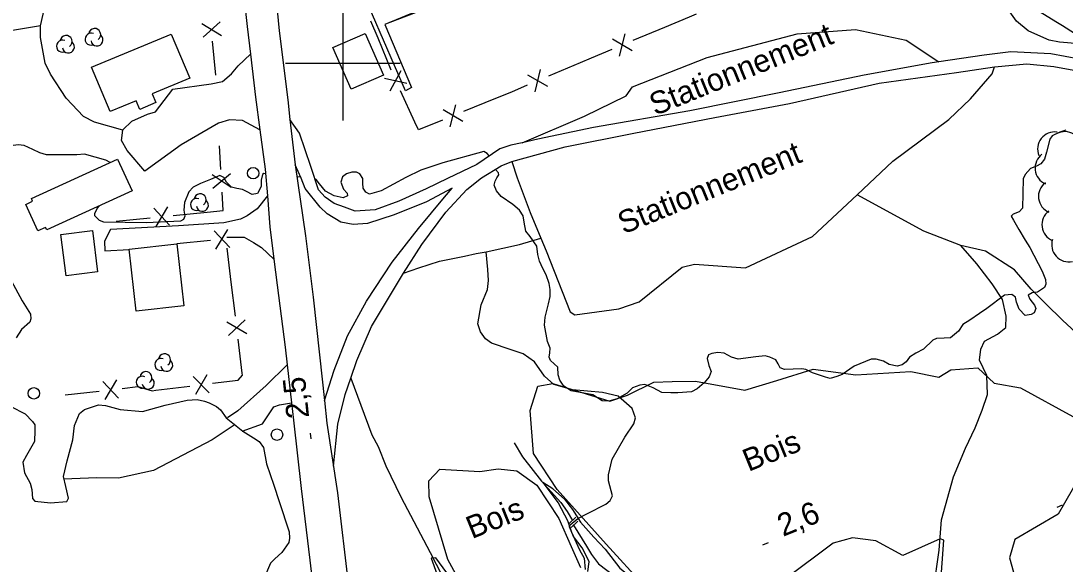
# Model space of a CAD drawing. Extents: x 362852 to 366875, y 5563573 to 5566479.
# Drawn here: x 363543.8 to 363726, y 5564712.5 to 5564807.4 of the extents above; entities that cross this region are included whole.
import ezdxf

# ---------------------------------------------------------------- set-up
doc = ezdxf.new("R2010")
doc.units = 0
for name, color, linetype in [('Niveau 19', 7, 'Continuous'), ('Niveau 2', 7, 'Continuous'), ('Niveau 21', 7, 'Continuous'), ('Niveau 22', 7, 'Continuous'), ('Niveau 26', 7, 'Continuous'), ('Niveau 3', 7, 'Continuous'), ('Niveau 31', 7, 'Continuous'), ('Niveau 36', 7, 'Continuous'), ('Niveau 37', 7, 'Continuous'), ('Niveau 4', 7, 'Continuous'), ('Niveau 44', 7, 'Continuous'), ('Niveau 52', 7, 'Continuous'), ('Niveau 61', 7, 'Continuous')]:
    doc.layers.add(name, color=color, linetype=linetype)

msp = doc.modelspace()

# ---------------------------------------------------------------- linework, layer by layer
at = {"layer": 'Niveau 19'}
for points in [[(363728.47, 5564800.71), (363723.52, 5564801.64), (363716.54, 5564801.95), (363711.84, 5564801.41), (363703.95, 5564800.23), (363702.79, 5564800.06), (363690.91, 5564797.87), (363676.11, 5564794.8), (363660.55, 5564791.64), (363643.7, 5564788.75), (363634.01, 5564786.72), (363631.29, 5564786.1), (363629.3, 5564785.64), (363627.41, 5564785), (363623.38, 5564782.27), (363618.25, 5564779.86), (363614.56, 5564778.02), (363609.75, 5564775.88), (363605.65, 5564774.39), (363602.14, 5564774.15), (363600.26, 5564774.84), (363598.49, 5564775.48), (363596.92, 5564776.61), (363595.77, 5564777.88), (363594.42, 5564781.92), (363592.42, 5564787.77), (363590.78, 5564790.15)], [(363561.62, 5564788.29), (363561.63, 5564788.35), (363563.2, 5564789.87), (363565.92, 5564791.1), (363567.31, 5564791.46), (363570.36, 5564795.42), (363577.01, 5564796.4), (363579, 5564796.77), (363580.56, 5564798.11), (363581.74, 5564799.53), (363583.87, 5564801.57)], [(363598.35, 5564729.64), (363599.15, 5564736.94), (363600.42, 5564742.11), (363601.39, 5564744.98), (363602.44, 5564748.09), (363605, 5564754.02), (363610.6, 5564763.3), (363613.75, 5564768.32), (363617.94, 5564773.94), (363621.64, 5564777.9), (363624.21, 5564779.99), (363627.63, 5564782.04), (363629.47, 5564782.79), (363638.79, 5564785.38), (363650.75, 5564787.76), (363664.91, 5564790.51), (363677.93, 5564792.94), (363693.55, 5564796.47), (363707.02, 5564798.36), (363713.69, 5564799.37), (363719.33, 5564799.88), (363724.04, 5564799.4), (363731.34, 5564798.09)], [(363585.52, 5564788.37), (363582.51, 5564789.95), (363580.22, 5564790.1), (363578.29, 5564789.53), (363571.79, 5564785.75), (363565.47, 5564781.14), (363562.4, 5564784.73), (363561.4, 5564786.5), (363561.62, 5564788.29)], [(363596.8, 5564741.06), (363598.47, 5564746.4), (363600.8, 5564752.38), (363604.12, 5564758.4), (363608.58, 5564765.22), (363613.2, 5564771.14), (363617.72, 5564776.58), (363619.07, 5564778.15), (363614.57, 5564775.79), (363608.94, 5564773.5), (363604.32, 5564771.96), (363601.81, 5564771.84), (363599.62, 5564772.21), (363597.25, 5564773.68), (363596.05, 5564774.83), (363593.42, 5564778.08), (363592.71, 5564779.91), (363591.68, 5564782.26)], [(363586.83, 5564776.83), (363585.05, 5564774.54), (363583.29, 5564773.32), (363582.15, 5564772.72), (363579.26, 5564772.09), (363571.36, 5564771.58), (363559.5, 5564770.95), (363558.41, 5564768.92), (363558.5, 5564767.21), (363562.75, 5564767.43)], [(363579.75, 5564769.63), (363582.77, 5564769.59), (363584.4, 5564768.7), (363585.79, 5564767.78), (363587.98, 5564765.78)], [(363590.28, 5564747.31), (363586.6, 5564743.7), (363581.7, 5564739.29), (363579.86, 5564738.04)], [(363582.43, 5564735.72), (363585.98, 5564737.01), (363587.96, 5564739.96), (363588.96, 5564740.35), (363591.06, 5564740.69)]]:
    msp.add_lwpolyline(points, dxfattribs=at)
at = {"layer": 'Niveau 2'}
for points in [[(363754.44, 5564853.14), (363754.66, 5564852.67), (363754.98, 5564850.68), (363754.94, 5564849.54), (363747.95, 5564830.7), (363745.24, 5564821.57), (363740.04, 5564810.45), (363736.2, 5564805.03), (363735.06, 5564804.17), (363734.06, 5564803.57), (363732.79, 5564803.16), (363731.89, 5564803.09), (363724.98, 5564803.63), (363723.2, 5564804), (363721.74, 5564804.64), (363719.56, 5564805.66), (363717.5, 5564807.3), (363716.61, 5564808.55), (363715.32, 5564810.57), (363714.41, 5564812.44), (363713.81, 5564814.62), (363713.57, 5564816.52), (363713.7, 5564817.43)], [(363671.02, 5564825.77), (363668.6, 5564823.82), (363664.45, 5564822.39), (363662.7, 5564822.4), (363655.41, 5564823.4), (363653.83, 5564823.43), (363652.89, 5564823.16), (363648.62, 5564821.43), (363643.48, 5564819.83), (363636.49, 5564817.27), (363629.52, 5564814.41), (363619.17, 5564810.63), (363612.76, 5564808.81), (363608.18, 5564807.07), (363608.11, 5564807.06)], [(363726.09, 5564788.3), (363725.06, 5564787.93), (363723.75, 5564787.32), (363723.32, 5564786.7), (363722.71, 5564784.44), (363722.4, 5564783.24), (363721.75, 5564782.41), (363720.97, 5564782.02), (363719.96, 5564781.59), (363719.04, 5564780.52), (363718.65, 5564779.79), (363718.55, 5564774.68), (363717.96, 5564774), (363716.93, 5564773.62), (363716.57, 5564773.29), (363716.99, 5564772.59), (363717.92, 5564770.97), (363719.03, 5564769.06), (363719.83, 5564767.77), (363721.99, 5564763.67), (363722.59, 5564762.23), (363722.64, 5564761.38), (363722.37, 5564760.83), (363721.15, 5564760), (363720.21, 5564759.86), (363719.56, 5564759.46), (363719.85, 5564758.77), (363720.66, 5564757.73), (363720.86, 5564757.12), (363720.6, 5564756.39), (363720.09, 5564756.12), (363719.04, 5564755.93), (363717.95, 5564757.03), (363717.52, 5564758.23), (363717.32, 5564759.14), (363716.7, 5564759.57), (363715.43, 5564759.48), (363712.35, 5564757.12), (363711.08, 5564756.27), (363709.37, 5564755.12), (363708.13, 5564754.35), (363707.38, 5564753.16), (363705.99, 5564752.01), (363704.88, 5564751.98), (363703.53, 5564751.91), (363702.91, 5564751.59), (363701.31, 5564750.04), (363699.97, 5564749.36), (363698.84, 5564748.63), (363698.24, 5564747.82), (363697.59, 5564747.29), (363696.67, 5564747.09), (363695.32, 5564747.34), (363694.32, 5564747.92), (363693.03, 5564748.32), (363692.15, 5564748.32), (363689.17, 5564747.07), (363687.09, 5564745.63), (363686.18, 5564745.25), (363685, 5564744.95), (363684.16, 5564745.16), (363681.91, 5564745.9), (363680.78, 5564746.49), (363680.04, 5564746.62), (363677.03, 5564746.48), (363676.28, 5564746.79), (363675.93, 5564747.46), (363675.52, 5564748.16), (363674.49, 5564748.67), (363673.65, 5564748.88), (363672.03, 5564748.7), (363668.96, 5564748.29), (363667.79, 5564748.67), (363666.52, 5564749.33), (363665.39, 5564749.48), (363664.34, 5564749.29), (363663.76, 5564749.04), (363663.53, 5564748.39), (363663.84, 5564747.2), (363664.24, 5564746.12), (363663.92, 5564745.23), (363663, 5564744.16), (363661.82, 5564743.1), (363660.83, 5564742.62), (363658.41, 5564742.42), (363657.22, 5564742.42), (363655.62, 5564742.5), (363654.15, 5564743.32), (363652.66, 5564743.88), (363651.78, 5564743.76), (363650.53, 5564743.3)], [(363559.42, 5564782.62), (363558.65, 5564783.02), (363554.95, 5564784.09), (363553.62, 5564783.97), (363548.29, 5564783.99), (363547.15, 5564784.32), (363545.9, 5564784.92), (363544.42, 5564785.62), (363543.37, 5564785.74), (363539.06, 5564785.12), (363537.1, 5564784.86), (363535.78, 5564784.86)], [(363625.56, 5564783.75), (363625.2, 5564784.24), (363624.58, 5564784.54), (363617.44, 5564782.61), (363613.61, 5564781.31), (363610.96, 5564780.01), (363606.68, 5564777.71), (363604.67, 5564777.12), (363604.02, 5564777.47), (363603.55, 5564778.15), (363603.5, 5564779.01), (363603.46, 5564779.86), (363602.94, 5564780.65), (363602.37, 5564780.97), (363601.56, 5564780.95), (363600.61, 5564780.67), (363599.91, 5564780.12), (363599.67, 5564779.21), (363600.13, 5564777.96), (363600.73, 5564777.28), (363600.8, 5564776.81), (363600.05, 5564776.49), (363598.47, 5564776.83), (363596.95, 5564777.63), (363595.9, 5564778.94), (363595.33, 5564779.7), (363595.14, 5564779.76)], [(363586.51, 5564780.67), (363586.22, 5564780.7), (363585.97, 5564780.53), (363585.75, 5564779.56), (363585.73, 5564778.43), (363585.11, 5564777.23), (363584.17, 5564777.08), (363583.22, 5564777.56), (363582.49, 5564777.94), (363581.49, 5564778.09), (363580.58, 5564778.33), (363579.71, 5564779.22), (363579.24, 5564780.02), (363578.54, 5564780.35), (363576.94, 5564779.68), (363575.17, 5564779), (363573.88, 5564778.33), (363573.16, 5564777.53), (363572.38, 5564775.64), (363572.25, 5564774.33), (363572.44, 5564773.28), (363572.19, 5564772.68), (363571.68, 5564772.4), (363565.74, 5564772.1), (363558.3, 5564772.23), (363557.55, 5564772.54), (363556.72, 5564773.32), (363556.72, 5564773.76)], [(363592.63, 5564780.1), (363591.99, 5564780.16)], [(363650.53, 5564743.3), (363649.62, 5564742.35), (363647.84, 5564741.36), (363646.39, 5564740.94), (363645.24, 5564741.01), (363644.44, 5564741.56), (363643.6, 5564742.08), (363639.82, 5564742.75), (363638.53, 5564743.58), (363637.85, 5564744.61), (363637.57, 5564745.56), (363637.51, 5564746.91), (363636.21, 5564748.05), (363635.97, 5564748.64), (363636.09, 5564749.38), (363636.17, 5564750.23), (363635.68, 5564751.4), (363635.17, 5564754.25), (363635.29, 5564755.61), (363635.86, 5564757.98), (363636.15, 5564759.23), (363636.18, 5564760.49), (363636.01, 5564761.49), (363635.49, 5564763.02), (363634.89, 5564764.15), (363634.3, 5564765.4), (363633.99, 5564766.59), (363633.83, 5564768.02), (363632.68, 5564769.73), (363631.91, 5564770.66), (363631.63, 5564772.23), (363631.47, 5564773.35), (363630.81, 5564774.32), (363629.63, 5564775.33), (363627.63, 5564776.68), (363626.82, 5564777.72), (363626.42, 5564778.68), (363626.56, 5564779.36), (363626.86, 5564779.99), (363627.21, 5564780.51), (363627.13, 5564780.85), (363626.64, 5564781.44)], [(363556.72, 5564773.76), (363557.17, 5564774.63), (363557.54, 5564775.1)], [(363542.13, 5564762.06), (363544.07, 5564758.49), (363545.49, 5564756.14), (363545.57, 5564755.36), (363545.38, 5564754.77), (363543.92, 5564753.47), (363543.02, 5564752.03)], [(363542.1, 5564740.04), (363544.58, 5564738.77), (363545.84, 5564737.41), (363546.27, 5564736.84), (363546.3, 5564735.85), (363546.23, 5564733.94), (363544.82, 5564731.47), (363544.18, 5564730.32), (363544.47, 5564728.44), (363545.46, 5564726.66), (363545.75, 5564725.53), (363545.86, 5564723.94), (363546.29, 5564723.5), (363548.99, 5564723.19), (363551.83, 5564723.44), (363552.15, 5564724.02), (363551.67, 5564726.07), (363551.26, 5564727.78), (363551.91, 5564730.56), (363552.88, 5564734.23), (363553.22, 5564736.69), (363554.09, 5564738.81)], [(363554.09, 5564738.81), (363554.91, 5564739.53), (363557.35, 5564740.3), (363558.58, 5564740.19), (363561.18, 5564739.53), (363565.04, 5564739.14), (363569.02, 5564740.25), (363572.86, 5564741.11), (363574.61, 5564741.28), (363575.86, 5564740.99), (363576.67, 5564740.7), (363577.94, 5564740.05), (363578.63, 5564739.46), (363579.65, 5564738.07), (363582.58, 5564735.73), (363584.44, 5564734.57), (363585.41, 5564733.91), (363586.17, 5564732.85), (363586.66, 5564730.04), (363587.99, 5564726.28), (363588.92, 5564723.47), (363590.64, 5564718.17), (363590.67, 5564717.06), (363590.57, 5564716.26), (363589.34, 5564714.56), (363588.12, 5564713.42), (363587.38, 5564712.67), (363586.06, 5564709.54)], [(363636.63, 5564725.64), (363634.9, 5564726.75), (363637.53, 5564723.2), (363639.19, 5564720.13), (363639.86, 5564718.09), (363641.29, 5564715), (363642.1, 5564713.52), (363642.28, 5564711.59)], [(363636.63, 5564725.64), (363638.69, 5564723.87), (363640.07, 5564722.07), (363641.45, 5564719.83), (363643.79, 5564717.24), (363645.75, 5564715.11), (363648.33, 5564711.81), (363652.09, 5564708.81), (363654.31, 5564705.92), (363654.67, 5564704.63), (363656.05, 5564702.39), (363659.37, 5564697.89), (363663.56, 5564693), (363665.06, 5564691.07), (363666.65, 5564690.86), (363668.85, 5564690.84), (363673.17, 5564691.15), (363676.86, 5564692.07), (363678.07, 5564692.46)], [(363618.16, 5564710.99), (363616.24, 5564713.63), (363615.4, 5564713.53), (363617.64, 5564707.45)]]:
    msp.add_lwpolyline(points, dxfattribs=at)
at = {"layer": 'Niveau 21'}
for points in [[(363582.22, 5564816.26), (363583.31, 5564806.38), (363583.87, 5564801.57), (363584.76, 5564794.05), (363585.52, 5564788.37), (363586.44, 5564781.45), (363586.83, 5564776.83), (363587.28, 5564771.38), (363587.98, 5564765.78), (363588.56, 5564761.2), (363589.91, 5564750.42), (363590.28, 5564747.31), (363591.06, 5564740.69), (363591.41, 5564737.67), (363592.73, 5564725.7), (363594.27, 5564713.2), (363595.79, 5564699.74)], [(363588.39, 5564811.13), (363588.92, 5564805.63), (363590.39, 5564793.6), (363590.78, 5564790.15), (363591.68, 5564782.26), (363593.48, 5564769.86), (363594.81, 5564759.13), (363595.93, 5564749.06), (363596.8, 5564741.06), (363597.23, 5564737.1), (363599.05, 5564724.93), (363600.99, 5564708.64)]]:
    msp.add_lwpolyline(points, dxfattribs=at)
at = {"layer": 'Niveau 22'}
for points in [[(363659.83, 5564829.22), (363645.76, 5564823.18), (363631.94, 5564817.3), (363618.63, 5564811.44), (363607.32, 5564806.73), (363611.99, 5564795.76), (363610.92, 5564795.18), (363605.16, 5564808.45), (363601.49, 5564817.34), (363601.49, 5564817.34), (363601.42, 5564817.5), (363602.58, 5564817.86), (363605.44, 5564810.76), (363605.44, 5564810.76), (363609.54, 5564809.04), (363615.11, 5564811.38), (363613.7, 5564814.03)], [(363561.62, 5564788.29), (363556.7, 5564789.66), (363554.75, 5564790.68), (363551.75, 5564793.85), (363549.03, 5564798.05), (363548.08, 5564799.99), (363547.24, 5564804.48), (363547.24, 5564806.51), (363548.39, 5564811.37), (363550.95, 5564813.8), (363555.85, 5564816.42), (363565.8, 5564820.19), (363573.67, 5564822.43), (363578.66, 5564823.43), (363581.5, 5564824.3)], [(363547.24, 5564806.51), (363541.68, 5564805.57), (363538.04, 5564804.41), (363531.27, 5564799.81), (363526.63, 5564796.3), (363524.23, 5564794.49), (363521.82, 5564792.94)], [(363794.7, 5564710.69), (363786.04, 5564718.13), (363783.11, 5564719.94), (363778.76, 5564722.64), (363776.41, 5564723.35), (363769.96, 5564725.38), (363759.48, 5564730.57), (363749.63, 5564738.11), (363748.84, 5564738.71), (363739.34, 5564744.69), (363732.67, 5564748.85), (363731.54, 5564749.55), (363725.56, 5564755.03), (363722.55, 5564757.99), (363720.05, 5564760.51), (363717.17, 5564763.92), (363712.11, 5564767.14), (363707.78, 5564768.15), (363701.33, 5564770.67), (363689.7, 5564777.01)], [(363610.6, 5564763.3), (363613.26, 5564764.24), (363616.88, 5564765.4), (363621.24, 5564766.31), (363623.24, 5564766.77), (363624.98, 5564767.06), (363627.92, 5564767.71), (363630.82, 5564768.35), (363634.54, 5564769.44)], [(363692.69, 5564684.24), (363694.23, 5564687.08), (363697.86, 5564691.6), (363700.24, 5564695.17), (363701.81, 5564700.66), (363703.02, 5564707.94), (363704.04, 5564714.93), (363704.45, 5564720.23), (363706.52, 5564727.73), (363708.61, 5564732.74), (363710.29, 5564736.33), (363711.51, 5564739.4), (363712.43, 5564742.15), (363712.34, 5564745.42), (363711.08, 5564748.14), (363711.28, 5564750.04), (363711.95, 5564751.44), (363714.2, 5564752.64), (363715.66, 5564753.81), (363715.72, 5564755.82), (363715.05, 5564758.74), (363713.25, 5564761.46), (363710.6, 5564764.97), (363707.78, 5564768.15)], [(363642.75, 5564711.22), (363642.99, 5564712.89), (363642.4, 5564714.14), (363641.75, 5564715.38), (363640.25, 5564717.32), (363639.53, 5564719.02), (363639.64, 5564719.38), (363640.96, 5564720.48), (363642.68, 5564721.35), (363645.89, 5564722.95), (363646.6, 5564723.63), (363647.02, 5564724.43), (363646.33, 5564727.06), (363646.32, 5564728.12), (363646.97, 5564730.82), (363649.21, 5564734.68), (363650.77, 5564737.01), (363651.07, 5564738.08), (363650.45, 5564739.66), (363648.02, 5564741.86), (363645.3, 5564742.45), (363640.03, 5564742.96), (363636.79, 5564743.88), (363635.2, 5564745.31), (363633.45, 5564747.82), (363631.45, 5564749.25), (363629.16, 5564750), (363625.92, 5564751.1), (363624.91, 5564751.86), (363624.03, 5564753.06), (363623.56, 5564754.49), (363624.13, 5564757.79), (363625.21, 5564760.44), (363625.42, 5564762.03), (363625.29, 5564763.98), (363624.98, 5564767.06)], [(363601.39, 5564744.98), (363603.11, 5564740.24), (363605.06, 5564735.11), (363606.17, 5564733.02), (363607.47, 5564729.67), (363610.09, 5564724.26), (363615.23, 5564714.52), (363618.37, 5564708.43), (363622.08, 5564700.54), (363623.88, 5564696.41), (363624.57, 5564694.96)], [(363581.19, 5564736.89), (363577.19, 5564734.21), (363566.99, 5564728.87), (363560.87, 5564727.54), (363557.09, 5564727.59), (363551.27, 5564727.32)]]:
    msp.add_lwpolyline(points, dxfattribs=at)
at = {"layer": 'Niveau 26'}
for p, q in [((363639.41, 5564719.54), (363640.62, 5564720.68)), ((363640.97, 5564720.01), (363639.8, 5564718.89))]:
    msp.add_line(p, q, dxfattribs=at)
at = {"layer": 'Niveau 3'}
for p, q in [((363594.45, 5564734.37), (363594.35, 5564735.4)), ((363724.57, 5564722.45), (363725.53, 5564722.84)), ((363673.27, 5564715.9), (363674.23, 5564716.29))]:
    msp.add_line(p, q, dxfattribs=at)
at = {"layer": 'Niveau 31'}
for points in [[(363567.4, 5564793.09), (363564.56, 5564791.9), (363563.92, 5564793.41), (363559.42, 5564791.52), (363556.17, 5564799.26), (363570.04, 5564805.08), (363573.29, 5564797.35), (363566.76, 5564794.61), (363567.4, 5564793.09)], [(363603.88, 5564805.19), (363607.1, 5564797.92), (363601.47, 5564795.43), (363598.25, 5564802.7), (363603.88, 5564805.19)], [(363563.23, 5564777.71), (363548.35, 5564770.89), (363548.16, 5564771.31), (363546.82, 5564770.7), (363544.71, 5564775.32), (363545.89, 5564775.86), (363545.67, 5564776.33), (363560.72, 5564783.21), (363563.23, 5564777.71)], [(363556.31, 5564770.75), (363557.21, 5564763.56), (363551.72, 5564762.87), (363550.82, 5564770.06), (363556.31, 5564770.75)], [(363571.06, 5564768.42), (363572.24, 5564757.6), (363563.92, 5564756.7), (363562.74, 5564767.52), (363571.06, 5564768.42)]]:
    msp.add_lwpolyline(points, dxfattribs=at)
at = {"layer": 'Niveau 36'}
for centre in [(363584.35, 5564780.76), (363546.09, 5564742.33), (363588.51, 5564735.11)]:
    msp.add_circle(centre, 1, dxfattribs=at)
at = {"layer": 'Niveau 37'}
for p, q in [((363719.52, 5564810.22), (363724.63, 5564807.08)), ((363575.4, 5564806.89), (363578.81, 5564804.8)), ((363575.62, 5564804.5), (363578.59, 5564807.19)), ((363606.14, 5564804.33), (363604.91, 5564807.33)), ((363656.12, 5564806.24), (363650.59, 5564803.92)), ((363577.84, 5564797.88), (363577.28, 5564803.85)), ((363608.42, 5564798.78), (363606.14, 5564804.33)), ((363650.47, 5564802.14), (363647.02, 5564804.17)), ((363648.25, 5564801.22), (363649.23, 5564805.1)), ((363608.27, 5564795.18), (363610.17, 5564798.7)), ((363633.53, 5564794.98), (363634.49, 5564798.86)), ((363641.37, 5564800.05), (363635.85, 5564797.7)), ((363607.26, 5564797.36), (363611.17, 5564796.52)), ((363635.74, 5564795.92), (363632.28, 5564797.92)), ((363612.56, 5564789.68), (363610.05, 5564795.13)), ((363626.63, 5564793.82), (363621.07, 5564791.56)), ((363620.94, 5564789.78), (363617.51, 5564791.84)), ((363618.72, 5564788.87), (363619.73, 5564792.74)), ((363578.73, 5564781.44), (363578.5, 5564785.53)), ((363577.18, 5564780.55), (363580.51, 5564778.33)), ((363577.32, 5564778.15), (363580.38, 5564780.73)), ((363567.05, 5564774.66), (363569.75, 5564771.71)), ((363569.44, 5564774.89), (363567.36, 5564771.48)), ((363560.44, 5564772.41), (363566.41, 5564772.99)), ((363570.39, 5564773.38), (363576.36, 5564773.97)), ((363577.87, 5564767.53), (363579.93, 5564770.96)), ((363580.26, 5564767.77), (363577.54, 5564770.71)), ((363576.91, 5564769.03), (363571.06, 5564768.42)), ((363580.53, 5564761.74), (363579.8, 5564767.7)), ((363581.25, 5564755.78), (363580.53, 5564761.74)), ((363579.76, 5564754.79), (363583.23, 5564752.8)), ((363580.05, 5564752.41), (363582.94, 5564755.18)), ((363582.46, 5564745.86), (363581.73, 5564751.81)), ((363576.29, 5564745.57), (363574.3, 5564742.1)), ((363558.11, 5564744.41), (363560.86, 5564741.5)), ((363560.5, 5564744.68), (363558.47, 5564741.23)), ((363573.9, 5564745.28), (363576.68, 5564742.4)), ((363551.54, 5564742.05), (363557.5, 5564742.73)), ((363567.35, 5564742.86), (363573.31, 5564743.6))]:
    msp.add_line(p, q, dxfattribs=at)
for points in [[(363661.65, 5564808.57), (363660.4, 5564808.03), (363656.12, 5564806.24)], [(363724.63, 5564807.08), (363725.5, 5564806.55), (363729.72, 5564803.9)], [(363646.9, 5564802.38), (363643.29, 5564800.87), (363641.37, 5564800.05)], [(363632.17, 5564796.13), (363629.39, 5564794.95), (363626.63, 5564793.82)], [(363617.37, 5564790.05), (363613.18, 5564788.34), (363612.56, 5564789.68)], [(363576.36, 5564773.97), (363579.14, 5564774.24), (363578.96, 5564777.45)], [(363577.28, 5564744.09), (363581.75, 5564744.64), (363582.5, 5564745.52), (363582.46, 5564745.86)], [(363561.48, 5564743.18), (363564.25, 5564743.5), (363566.76, 5564742.79), (363567.35, 5564742.86)]]:
    msp.add_lwpolyline(points, dxfattribs=at)
at = {"layer": 'Niveau 4'}
for points in [[(363629.89, 5564733.68), (363631.35, 5564731.23), (363634.67, 5564727), (363638.05, 5564723.24), (363639.13, 5564721.69), (363640.05, 5564720.14)], [(363640.26, 5564719.33), (363642.48, 5564715.64), (363643.35, 5564714.18), (363644.59, 5564712.57), (363647.27, 5564710.51), (363649.41, 5564708.71), (363650.84, 5564706.8), (363652.53, 5564704.56), (363653.36, 5564702.72), (363654.69, 5564701.21), (363657.24, 5564698.09), (363659.85, 5564694.99), (363662.7, 5564691.74), (363664.15, 5564690.19)]]:
    msp.add_lwpolyline(points, dxfattribs=at)
at = {"layer": 'Niveau 44'}
for points in [[(363652.62, 5564708.65), (363645.91, 5564715.97), (363637.38, 5564725.55), (363633.25, 5564731.82), (363632.68, 5564739.31), (363634.04, 5564743.61), (363636.6, 5564744.06), (363646.57, 5564740.97), (363649.64, 5564742), (363654.26, 5564744.27), (363657.47, 5564744.37), (363661.52, 5564744.47), (363670.14, 5564742.87), (363675.68, 5564744.57), (363682.03, 5564746.57), (363689.46, 5564745.56), (363699.09, 5564746.12), (363703.96, 5564745.18), (363706.06, 5564746.44), (363710.76, 5564746.8), (363713.61, 5564744.13), (363718.21, 5564743.31), (363727.34, 5564738.26)], [(363730.76, 5564731.66), (363724.75, 5564721.25), (363717.19, 5564716.83), (363716.3, 5564713.58), (363716.97, 5564711.11)], [(363626.48, 5564698.36), (363618.32, 5564713.3), (363615.04, 5564724.28), (363615.02, 5564727.03), (363616.91, 5564729.08), (363623.9, 5564728.71), (363627.08, 5564729.17), (363630.37, 5564728.8), (363633.85, 5564726.3), (363637.7, 5564720.45), (363639.82, 5564715.6), (363641.46, 5564711.92)], [(363703.94, 5564704.67), (363704.81, 5564716.67), (363704.2, 5564716.92), (363697.68, 5564714.04), (363692.98, 5564716.58), (363688.88, 5564717.11), (363685.51, 5564716.19), (363677.2, 5564709.96)]]:
    msp.add_lwpolyline(points, dxfattribs=at)
for centre, radius, start, end in [((363556.71, 5564805), 1.05, 304.3592, 171.8163), ((363551.09, 5564802.96), 1.05, 66.2054, 291.894), ((363551.73, 5564803.78), 1.05, 304.3592, 171.8163), ((363556.08, 5564804.18), 1.05, 66.2054, 291.894), ((363557.11, 5564804.03), 1.05, 189.0269, 51.7112), ((363552.12, 5564802.81), 1.05, 189.0269, 51.7112), ((363724.19, 5564784.99), 3, 82.4068, 202.3848), ((363725.91, 5564785.03), 3, 357.9906, 117.9685), ((363723.74, 5564781.68), 3, 126.9427, 246.9206), ((363724.34, 5564776.72), 3, 126.9427, 246.9206), ((363575.11, 5564776.13), 1.05, 304.3592, 171.8163), ((363574.47, 5564775.31), 1.05, 66.2054, 291.894), ((363575.5, 5564775.16), 1.05, 189.0269, 51.7112), ((363724.94, 5564771.76), 3, 126.9427, 246.9206), ((363726.64, 5564768.29), 3, 162.1214, 282.0994), ((363568.89, 5564748.19), 1.05, 304.3592, 171.8163), ((363568.25, 5564747.37), 1.05, 66.2054, 291.894), ((363569.28, 5564747.22), 1.05, 189.0269, 51.7112), ((363565.66, 5564745.09), 1.05, 304.3592, 171.8163), ((363565.02, 5564744.27), 1.05, 66.2054, 291.894), ((363566.05, 5564744.12), 1.05, 189.0269, 51.7112)]:
    msp.add_arc(centre, radius, start, end, dxfattribs=at)
at = {"layer": 'Niveau 52'}
for points in [[(363631.29, 5564786.1), (363642.16, 5564790.75), (363649.42, 5564794.3), (363650.53, 5564795.83), (363663.56, 5564800.99), (363679.23, 5564805.11), (363689.44, 5564805.87), (363698.28, 5564804.02), (363703.95, 5564800.23)], [(363629.47, 5564782.79), (363630.4, 5564779.99), (363632.68, 5564773.91), (363634.54, 5564769.44), (363635.47, 5564767.21), (363639.63, 5564756.56), (363640.48, 5564756.04), (363648.12, 5564757.06), (363651.71, 5564758.32), (363659.21, 5564764.38), (363661.31, 5564764.89), (363670.26, 5564764.27), (363681.93, 5564769.72), (363689.7, 5564777.01), (363695.94, 5564782.85), (363705.68, 5564790.14), (363709.49, 5564793.74), (363713.25, 5564798.1), (363713.69, 5564799.37)]]:
    msp.add_lwpolyline(points, dxfattribs=at)
at = {"layer": 'Niveau 61'}
for p, q in [((363600, 5564810), (363600, 5564790)), ((363590, 5564800), (363610, 5564800))]:
    msp.add_line(p, q, dxfattribs=at)

# ---------------------------------------------------------------- texts
at = {"layer": 'Niveau 3'}
for s, rotation, p in [('2,5  ', 95.8683, (363594.13, 5564738.12)), ('2,6  ', 22.09, (363676.78, 5564717.26))]:
    msp.add_text(s, height=3.93, rotation=rotation, dxfattribs=at).set_placement(p)
at = {"layer": 'Niveau 44'}
for p in [(363670.75, 5564728.6), (363622.51, 5564716.86)]:
    msp.add_text('Bois', height=3.93, rotation=22.09, dxfattribs=at).set_placement(p)
at = {"layer": 'Niveau 52'}
for p in [(363654.47, 5564790.77), (363648.96, 5564770.08)]:
    msp.add_text('Stationnement', height=3.93, rotation=22.09, dxfattribs=at).set_placement(p)

doc.saveas('drawing.dxf')
